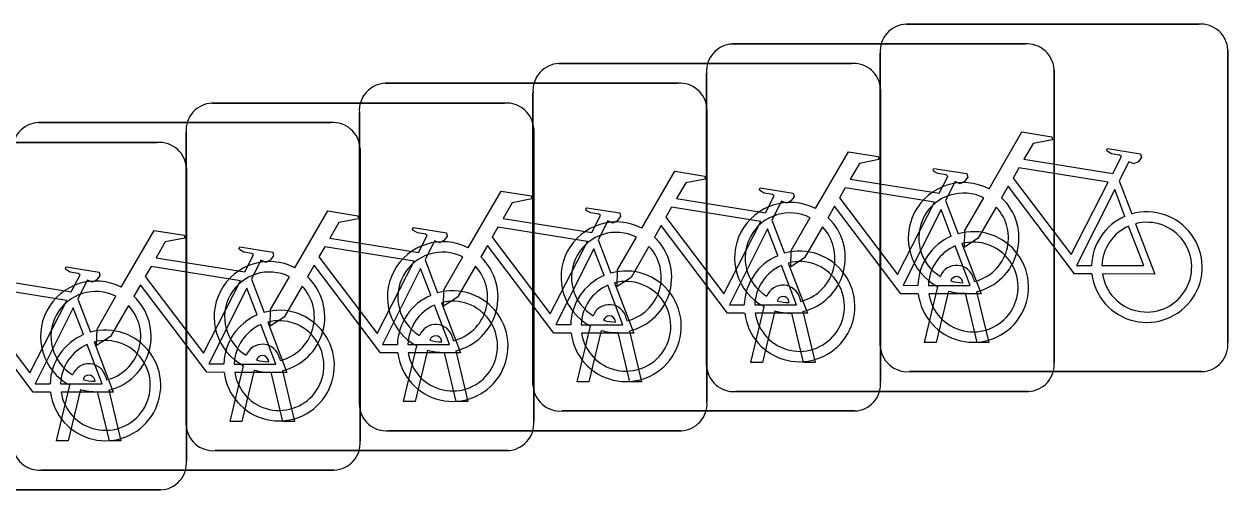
# Model space of a CAD drawing. Extents: x 162184 to 163154, y 385507 to 386516.
# Drawn here: x 162778.286 to 162781.746, y 386427.588 to 386428.928 of the extents above; entities that cross this region are included whole.
import ezdxf

# ---------------------------------------------------------------- set-up
doc = ezdxf.new("R2010")
doc.units = 0
doc.layers.add('IMGEO_Fietsenrek', color=7, linetype='Continuous')

msp = doc.modelspace()

# ---------------------------------------------------------------- linework, layer by layer
at = {"layer": 'IMGEO_Fietsenrek'}
for p, q in [((162780.8209, 386428.9275), (162781.6618, 386428.9275)), ((162781.6618, 386428.9275), (162780.8209, 386428.9275)), ((162780.3219, 386428.8705), (162781.1628, 386428.8705)), ((162781.1628, 386428.8705), (162780.3219, 386428.8705)), ((162780.7465, 386428.0029), (162780.7465, 386428.8438)), ((162780.7465, 386428.8438), (162780.7465, 386428.0029)), ((162781.7455, 386428.8531), (162781.7455, 386428.0122)), ((162781.7455, 386428.0122), (162781.7455, 386428.8531)), ((162779.8229, 386428.8145), (162780.6638, 386428.8145)), ((162780.6638, 386428.8145), (162779.8229, 386428.8145)), ((162780.2475, 386427.9459), (162780.2475, 386428.7868)), ((162780.2475, 386428.7868), (162780.2475, 386427.9459)), ((162781.2465, 386428.7961), (162781.2465, 386427.9552)), ((162781.2465, 386427.9552), (162781.2465, 386428.7961)), ((162779.3239, 386428.7575), (162780.1648, 386428.7575)), ((162780.1648, 386428.7575), (162779.3239, 386428.7575)), ((162780.7475, 386428.7401), (162780.7475, 386427.8992)), ((162780.7475, 386427.8992), (162780.7475, 386428.7401)), ((162779.7485, 386427.8899), (162779.7485, 386428.7308)), ((162779.7485, 386428.7308), (162779.7485, 386427.8899)), ((162778.8259, 386428.7005), (162779.6668, 386428.7005)), ((162779.6668, 386428.7005), (162778.8259, 386428.7005)), ((162779.2495, 386427.8329), (162779.2495, 386428.6738)), ((162779.2495, 386428.6738), (162779.2495, 386427.8329)), ((162780.2485, 386428.6831), (162780.2485, 386427.8422)), ((162780.2485, 386427.8422), (162780.2485, 386428.6831)), ((162778.3269, 386428.6445), (162779.1678, 386428.6445)), ((162779.1678, 386428.6445), (162778.3269, 386428.6445)), ((162778.7515, 386427.7759), (162778.7515, 386428.6168)), ((162778.7515, 386428.6168), (162778.7515, 386427.7759)), ((162779.7505, 386428.6261), (162779.7505, 386427.7852)), ((162779.7505, 386427.7852), (162779.7505, 386428.6261)), ((162777.8279, 386428.5875), (162778.6688, 386428.5875)), ((162778.6688, 386428.5875), (162777.8279, 386428.5875)), ((162779.2515, 386428.5701), (162779.2515, 386427.7292)), ((162779.2515, 386427.7292), (162779.2515, 386428.5701)), ((162778.7525, 386428.5131), (162778.7525, 386427.6722)), ((162778.7525, 386427.6722), (162778.7525, 386428.5131)), ((162781.4332, 386428.4772), (162781.4695, 386428.382)), ((162780.9342, 386428.4202), (162780.9705, 386428.325)), ((162780.4352, 386428.3642), (162780.4715, 386428.269)), ((162779.9362, 386428.3072), (162779.9725, 386428.212)), ((162779.4382, 386428.2502), (162779.4745, 386428.155)), ((162778.9392, 386428.1942), (162778.9755, 386428.099)), ((162780.9839, 386428.1839), (162780.9829, 386428.1882)), ((162781.0146, 386428.1954), (162781.0164, 386428.1875)), ((162780.8735, 386428.0123), (162780.9118, 386428.1723)), ((162780.9422, 386428.1601), (162780.9069, 386428.0123)), ((162781.025, 386428.0123), (162780.9911, 386428.154)), ((162781.0234, 386428.1583), (162781.0584, 386428.0123)), ((162778.4402, 386428.1372), (162778.4765, 386428.042)), ((162780.4849, 386428.1269), (162780.4839, 386428.1312)), ((162780.5156, 386428.1384), (162780.5174, 386428.1305)), ((162780.0166, 386428.0824), (162780.0184, 386428.0745)), ((162780.3745, 386427.9553), (162780.4128, 386428.1153)), ((162780.4432, 386428.1031), (162780.4079, 386427.9553)), ((162780.526, 386427.9553), (162780.4921, 386428.097)), ((162780.5244, 386428.1013), (162780.5594, 386427.9553)), ((162779.8755, 386427.8993), (162779.9138, 386428.0593)), ((162779.9859, 386428.0709), (162779.9849, 386428.0752)), ((162779.4869, 386428.0139), (162779.4859, 386428.0182)), ((162779.5176, 386428.0254), (162779.5194, 386428.0175)), ((162779.9442, 386428.0471), (162779.9089, 386427.8993)), ((162780.027, 386427.8993), (162779.9931, 386428.041)), ((162780.0254, 386428.0453), (162780.0604, 386427.8993)), ((162779.3765, 386427.8423), (162779.4148, 386428.0023)), ((162779.4452, 386427.9901), (162779.4099, 386427.8423)), ((162779.528, 386427.8423), (162779.4941, 386427.984)), ((162779.5264, 386427.9883), (162779.5614, 386427.8423)), ((162780.9069, 386428.0123), (162780.8735, 386428.0123)), ((162781.0584, 386428.0123), (162781.025, 386428.0123)), ((162778.8785, 386427.7853), (162778.9168, 386427.9453)), ((162778.9889, 386427.9569), (162778.9879, 386427.9612)), ((162779.0196, 386427.9684), (162779.0214, 386427.9605)), ((162780.4079, 386427.9553), (162780.3745, 386427.9553)), ((162780.5594, 386427.9553), (162780.526, 386427.9553)), ((162778.5206, 386427.9124), (162778.5224, 386427.9045)), ((162778.9472, 386427.9331), (162778.9119, 386427.7853)), ((162779.03, 386427.7853), (162778.9961, 386427.927)), ((162779.0284, 386427.9313), (162779.0634, 386427.7853)), ((162781.6711, 386427.9285), (162780.8302, 386427.9285)), ((162780.8302, 386427.9285), (162781.6711, 386427.9285)), ((162778.3795, 386427.7293), (162778.4178, 386427.8893)), ((162778.4482, 386427.8771), (162778.4129, 386427.7293)), ((162778.4899, 386427.9009), (162778.4889, 386427.9052)), ((162778.5294, 386427.8753), (162778.5644, 386427.7293)), ((162779.9089, 386427.8993), (162779.8755, 386427.8993)), ((162780.0604, 386427.8993), (162780.027, 386427.8993)), ((162778.531, 386427.7293), (162778.4971, 386427.871)), ((162779.4099, 386427.8423), (162779.3765, 386427.8423)), ((162779.5614, 386427.8423), (162779.528, 386427.8423)), ((162781.1721, 386427.8715), (162780.3312, 386427.8715)), ((162780.3312, 386427.8715), (162781.1721, 386427.8715)), ((162780.6731, 386427.8155), (162779.8322, 386427.8155)), ((162779.8322, 386427.8155), (162780.6731, 386427.8155)), ((162778.9119, 386427.7853), (162778.8785, 386427.7853)), ((162779.0634, 386427.7853), (162779.03, 386427.7853)), ((162780.1741, 386427.7585), (162779.3332, 386427.7585)), ((162779.3332, 386427.7585), (162780.1741, 386427.7585)), ((162778.4129, 386427.7293), (162778.3795, 386427.7293)), ((162778.5644, 386427.7293), (162778.531, 386427.7293)), ((162779.6761, 386427.7015), (162778.8352, 386427.7015)), ((162778.8352, 386427.7015), (162779.6761, 386427.7015)), ((162779.1771, 386427.6455), (162778.3362, 386427.6455)), ((162778.3362, 386427.6455), (162779.1771, 386427.6455)), ((162778.6781, 386427.5885), (162777.8372, 386427.5885)), ((162777.8372, 386427.5885), (162778.6781, 386427.5885))]:
    msp.add_line(p, q, dxfattribs=at)
for points in [[(162781.0591, 386428.4542), (162781.1538, 386428.6177), (162781.24, 386428.6039), (162781.2417, 386428.5952), (162781.1856, 386428.5843), (162781.1594, 386428.539), (162781.4146, 386428.4982)], [(162781.4146, 386428.4982), (162781.4396, 386428.547), (162781.4345, 386428.551), (162781.4113, 386428.5547), (162781.3986, 386428.5622), (162781.3976, 386428.5653), (162781.3998, 386428.5699), (162781.4946, 386428.5548), (162781.4969, 386428.5445), (162781.4875, 386428.5321), (162781.4751, 386428.5257), (162781.4606, 386428.5319), (162781.4332, 386428.4772)], [(162780.5601, 386428.3972), (162780.6548, 386428.5607), (162780.741, 386428.5469), (162780.7427, 386428.5382), (162780.6866, 386428.5273), (162780.6604, 386428.482), (162780.9156, 386428.4412)], [(162780.0611, 386428.3412), (162780.1558, 386428.5047), (162780.242, 386428.4909), (162780.2437, 386428.4822), (162780.1876, 386428.4713), (162780.1614, 386428.426), (162780.4166, 386428.3852)], [(162780.9156, 386428.4412), (162780.9406, 386428.49), (162780.9355, 386428.494), (162780.9123, 386428.4977), (162780.8996, 386428.5052), (162780.8986, 386428.5083), (162780.9008, 386428.5129), (162780.9956, 386428.4978), (162780.9979, 386428.4875), (162780.9885, 386428.4751), (162780.9761, 386428.4687), (162780.9616, 386428.4749), (162780.9342, 386428.4202)], [(162781.4017, 386428.473), (162781.1449, 386428.514), (162781.1282, 386428.4852), (162781.2952, 386428.2649), (162781.4017, 386428.473)], [(162779.5621, 386428.2842), (162779.6568, 386428.4477), (162779.743, 386428.4339), (162779.7447, 386428.4252), (162779.6886, 386428.4143), (162779.6624, 386428.369), (162779.9176, 386428.3282)], [(162780.4166, 386428.3852), (162780.4416, 386428.434), (162780.4365, 386428.438), (162780.4133, 386428.4417), (162780.4006, 386428.4492), (162780.3996, 386428.4523), (162780.4018, 386428.4569), (162780.4966, 386428.4418), (162780.4989, 386428.4315), (162780.4895, 386428.4191), (162780.4771, 386428.4127), (162780.4626, 386428.4189), (162780.4352, 386428.3642)], [(162780.9027, 386428.416), (162780.6459, 386428.457), (162780.6292, 386428.4282), (162780.7962, 386428.2079), (162780.9027, 386428.416)], [(162781.0798, 386428.4017), (162781.0282, 386428.3125), (162780.9883, 386428.2865), (162780.9895, 386428.334), (162781.044, 386428.4282)], [(162781.3548, 386428.2095), (162781.3051, 386428.2096), (162781.1144, 386428.4613), (162781.0954, 386428.4285)], [(162781.4497, 386428.375), (162781.4204, 386428.4518), (162781.311, 386428.2337), (162781.3537, 386428.2336)], [(162779.9176, 386428.3282), (162779.9426, 386428.377), (162779.9375, 386428.381), (162779.9143, 386428.3847), (162779.9016, 386428.3922), (162779.9006, 386428.3953), (162779.9028, 386428.3999), (162779.9976, 386428.3848), (162779.9999, 386428.3745), (162779.9905, 386428.3621), (162779.9781, 386428.3557), (162779.9636, 386428.3619), (162779.9362, 386428.3072)], [(162780.4037, 386428.36), (162780.1469, 386428.401), (162780.1302, 386428.3722), (162780.2972, 386428.1519), (162780.4037, 386428.36)], [(162780.8558, 386428.1525), (162780.8061, 386428.1526), (162780.6154, 386428.4043), (162780.5964, 386428.3715)], [(162780.9507, 386428.318), (162780.9214, 386428.3948), (162780.812, 386428.1767), (162780.8547, 386428.1766)], [(162779.0641, 386428.2272), (162779.1588, 386428.3907), (162779.245, 386428.3769), (162779.2467, 386428.3682), (162779.1906, 386428.3573), (162779.1644, 386428.312), (162779.4196, 386428.2712)], [(162780.5808, 386428.3447), (162780.5292, 386428.2555), (162780.4893, 386428.2295), (162780.4905, 386428.277), (162780.545, 386428.3712)], [(162778.5651, 386428.1712), (162778.6598, 386428.3347), (162778.746, 386428.3209), (162778.7477, 386428.3122), (162778.6916, 386428.3013), (162778.6654, 386428.256), (162778.9206, 386428.2152)], [(162779.4196, 386428.2712), (162779.4446, 386428.32), (162779.4395, 386428.324), (162779.4163, 386428.3277), (162779.4036, 386428.3352), (162779.4026, 386428.3383), (162779.4048, 386428.3429), (162779.4996, 386428.3278), (162779.5019, 386428.3175), (162779.4925, 386428.3051), (162779.4801, 386428.2987), (162779.4656, 386428.3049), (162779.4382, 386428.2502)], [(162779.9047, 386428.303), (162779.6479, 386428.344), (162779.6312, 386428.3152), (162779.7982, 386428.0949), (162779.9047, 386428.303)], [(162780.3568, 386428.0965), (162780.3071, 386428.0966), (162780.1164, 386428.3483), (162780.0974, 386428.3155)], [(162780.4517, 386428.262), (162780.4224, 386428.3388), (162780.313, 386428.1207), (162780.3557, 386428.1206)], [(162781.3837, 386428.2335), (162781.5036, 386428.2333), (162781.4604, 386428.3469)], [(162781.4802, 386428.3538), (162781.5352, 386428.2092), (162781.3851, 386428.2095)], [(162779.8578, 386428.0395), (162779.8081, 386428.0396), (162779.6174, 386428.2913), (162779.5984, 386428.2585)], [(162780.0818, 386428.2887), (162780.0302, 386428.1995), (162779.9903, 386428.1735), (162779.9915, 386428.221), (162780.046, 386428.3152)], [(162780.8847, 386428.1765), (162781.0046, 386428.1763), (162780.9614, 386428.2899)], [(162780.9812, 386428.2968), (162781.0362, 386428.1522), (162780.8861, 386428.1525)], [(162778.0661, 386428.1142), (162778.1608, 386428.2777), (162778.247, 386428.2639), (162778.2487, 386428.2552), (162778.1926, 386428.2443), (162778.1664, 386428.199), (162778.4216, 386428.1582)], [(162778.9206, 386428.2152), (162778.9456, 386428.264), (162778.9405, 386428.268), (162778.9173, 386428.2717), (162778.9046, 386428.2792), (162778.9036, 386428.2823), (162778.9058, 386428.2869), (162779.0006, 386428.2718), (162779.0029, 386428.2615), (162778.9935, 386428.2491), (162778.9811, 386428.2427), (162778.9666, 386428.2489), (162778.9392, 386428.1942)], [(162779.4067, 386428.246), (162779.1499, 386428.287), (162779.1332, 386428.2582), (162779.3002, 386428.0379), (162779.4067, 386428.246)], [(162779.5828, 386428.2317), (162779.5312, 386428.1425), (162779.4913, 386428.1165), (162779.4925, 386428.164), (162779.547, 386428.2582)], [(162779.9527, 386428.205), (162779.9234, 386428.2818), (162779.814, 386428.0637), (162779.8567, 386428.0636)], [(162778.4216, 386428.1582), (162778.4466, 386428.207), (162778.4415, 386428.211), (162778.4183, 386428.2147), (162778.4056, 386428.2222), (162778.4046, 386428.2253), (162778.4068, 386428.2299), (162778.5016, 386428.2148), (162778.5039, 386428.2045), (162778.4945, 386428.1921), (162778.4821, 386428.1857), (162778.4676, 386428.1919), (162778.4402, 386428.1372)], [(162778.9077, 386428.19), (162778.6509, 386428.231), (162778.6342, 386428.2022), (162778.8012, 386427.9819), (162778.9077, 386428.19)], [(162779.3598, 386427.9825), (162779.3101, 386427.9826), (162779.1194, 386428.2343), (162779.1004, 386428.2015)], [(162779.4547, 386428.148), (162779.4254, 386428.2248), (162779.316, 386428.0067), (162779.3587, 386428.0066)], [(162780.3857, 386428.1205), (162780.5056, 386428.1203), (162780.4624, 386428.2339)], [(162780.4822, 386428.2408), (162780.5372, 386428.0962), (162780.3871, 386428.0965)], [(162779.0848, 386428.1747), (162779.0332, 386428.0855), (162778.9933, 386428.0595), (162778.9945, 386428.107), (162779.049, 386428.2012)], [(162778.4087, 386428.133), (162778.1519, 386428.174), (162778.1352, 386428.1452), (162778.3022, 386427.9249), (162778.4087, 386428.133)], [(162778.8608, 386427.9265), (162778.8111, 386427.9266), (162778.6204, 386428.1783), (162778.6014, 386428.1455)], [(162778.9557, 386428.092), (162778.9264, 386428.1688), (162778.817, 386427.9507), (162778.8597, 386427.9506)], [(162779.8867, 386428.0635), (162780.0066, 386428.0633), (162779.9634, 386428.1769)], [(162779.9832, 386428.1838), (162780.0382, 386428.0392), (162779.8881, 386428.0395)], [(162778.3618, 386427.8695), (162778.3121, 386427.8696), (162778.1214, 386428.1213), (162778.1024, 386428.0885)], [(162778.5858, 386428.1187), (162778.5342, 386428.0295), (162778.4943, 386428.0035), (162778.4955, 386428.051), (162778.55, 386428.1452)], [(162779.3887, 386428.0065), (162779.5086, 386428.0063), (162779.4654, 386428.1199)], [(162779.4852, 386428.1268), (162779.5402, 386427.9822), (162779.3901, 386427.9825)], [(162778.4567, 386428.035), (162778.4274, 386428.1118), (162778.318, 386427.8937), (162778.3607, 386427.8936)], [(162778.8897, 386427.9505), (162779.0096, 386427.9503), (162778.9664, 386428.0639)], [(162778.9862, 386428.0708), (162779.0412, 386427.9262), (162778.8911, 386427.9265)], [(162778.4872, 386428.0138), (162778.5422, 386427.8692), (162778.3921, 386427.8695)], [(162778.3907, 386427.8935), (162778.5106, 386427.8933), (162778.4674, 386428.0069)]]:
    msp.add_lwpolyline(points, dxfattribs=at)
for centre, radius, start, end in [((162780.8242, 386428.8496), 0.0779, 92.4484, 184.2845), ((162780.8242, 386428.8496), 0.0779, 92.4484, 184.2845), ((162781.6676, 386428.8498), 0.0779, 2.4484, 94.2845), ((162781.6676, 386428.8498), 0.0779, 2.4484, 94.2845), ((162780.3252, 386428.7926), 0.0779, 92.4484, 184.2845), ((162780.3252, 386428.7926), 0.0779, 92.4484, 184.2845), ((162781.1686, 386428.7928), 0.0779, 2.4484, 94.2845), ((162781.1686, 386428.7928), 0.0779, 2.4484, 94.2845), ((162779.8262, 386428.7366), 0.0779, 92.4484, 184.2845), ((162779.8262, 386428.7366), 0.0779, 92.4484, 184.2845), ((162780.6696, 386428.7368), 0.0779, 2.4484, 94.2845), ((162780.6696, 386428.7368), 0.0779, 2.4484, 94.2845), ((162779.3272, 386428.6796), 0.0779, 92.4484, 184.2845), ((162779.3272, 386428.6796), 0.0779, 92.4484, 184.2845), ((162780.1706, 386428.6798), 0.0779, 2.4484, 94.2845), ((162780.1706, 386428.6798), 0.0779, 2.4484, 94.2845), ((162778.8292, 386428.6226), 0.0779, 92.4484, 184.2845), ((162778.8292, 386428.6226), 0.0779, 92.4484, 184.2845), ((162779.6726, 386428.6228), 0.0779, 2.4484, 94.2845), ((162779.6726, 386428.6228), 0.0779, 2.4484, 94.2845), ((162778.3302, 386428.5666), 0.0779, 92.4484, 184.2845), ((162778.3302, 386428.5666), 0.0779, 92.4484, 184.2845), ((162779.1736, 386428.5668), 0.0779, 2.4484, 94.2845), ((162779.1736, 386428.5668), 0.0779, 2.4484, 94.2845), ((162778.6746, 386428.5098), 0.0779, 2.4484, 94.2845), ((162778.6746, 386428.5098), 0.0779, 2.4484, 94.2845), ((162780.9861, 386428.3129), 0.159, 62.6766, 242.1369), ((162780.9861, 386428.3129), 0.129, 63.3192, 238.903), ((162780.9861, 386428.3129), 0.159, 283.5766, 46.6042), ((162780.4871, 386428.2559), 0.159, 62.6766, 242.1369), ((162780.9861, 386428.3129), 0.129, 283.6043, 43.4302), ((162779.9881, 386428.1999), 0.159, 62.6766, 242.1369), ((162780.4871, 386428.2559), 0.129, 63.3192, 238.903), ((162780.4871, 386428.2559), 0.159, 283.5766, 46.6042), ((162781.5127, 386428.2289), 0.159, 113.3408, 178.3217), ((162781.5127, 386428.2289), 0.159, 187.0065, 105.7708), ((162779.9881, 386428.1999), 0.129, 63.3192, 238.903), ((162780.4871, 386428.2559), 0.129, 283.6043, 43.4302), ((162781.0137, 386428.1719), 0.159, 187.0065, 105.7708), ((162781.5127, 386428.2289), 0.129, 113.923, 177.9556), ((162781.5127, 386428.2289), 0.129, 188.6715, 104.5883), ((162779.4891, 386428.1429), 0.159, 62.6766, 242.1369), ((162779.9881, 386428.1999), 0.159, 283.5766, 46.6042), ((162781.0137, 386428.1719), 0.159, 113.3408, 178.3217), ((162781.0137, 386428.1719), 0.129, 113.923, 177.9556), ((162781.0137, 386428.1719), 0.129, 188.6715, 104.5883), ((162779.4891, 386428.1429), 0.129, 63.3192, 238.903), ((162779.4891, 386428.1429), 0.159, 283.5766, 46.6042), ((162779.9881, 386428.1999), 0.129, 283.6043, 43.4302), ((162780.5147, 386428.1159), 0.159, 113.3408, 178.3217), ((162780.5147, 386428.1159), 0.159, 187.0065, 105.7708), ((162778.9911, 386428.0859), 0.159, 62.6766, 242.1369), ((162779.4891, 386428.1429), 0.129, 283.6043, 43.4302), ((162780.5147, 386428.1159), 0.129, 113.923, 177.9556), ((162780.5147, 386428.1159), 0.129, 188.6715, 104.5883), ((162780.9659, 386428.1843), 0.0499, 12.8025, 158.6934), ((162778.4921, 386428.0299), 0.159, 62.6766, 242.1369), ((162778.9911, 386428.0859), 0.129, 63.3192, 238.903), ((162778.9911, 386428.0859), 0.159, 283.5766, 46.6042), ((162780.0157, 386428.0589), 0.159, 113.3408, 178.3217), ((162780.0157, 386428.0589), 0.159, 187.0065, 105.7708), ((162780.0157, 386428.0589), 0.129, 188.6715, 104.5883), ((162780.9659, 386428.1843), 0.0174, 12.8025, 163.4502), ((162780.9861, 386428.3129), 0.129, 253.415, 269.0204), ((162778.4921, 386428.0299), 0.129, 63.3192, 238.903), ((162778.9911, 386428.0859), 0.129, 283.6043, 43.4302), ((162779.5177, 386428.0019), 0.159, 187.0065, 105.7708), ((162780.0157, 386428.0589), 0.129, 113.923, 177.9556), ((162780.4669, 386428.1273), 0.0499, 12.8025, 158.6934), ((162780.9861, 386428.3129), 0.159, 253.9967, 271.7867), ((162778.4921, 386428.0299), 0.129, 283.6043, 43.4302), ((162778.4921, 386428.0299), 0.159, 283.5766, 46.6042), ((162779.5177, 386428.0019), 0.159, 113.3408, 178.3217), ((162779.5177, 386428.0019), 0.129, 113.923, 177.9556), ((162779.5177, 386428.0019), 0.129, 188.6715, 104.5883), ((162779.9679, 386428.0713), 0.0499, 12.8025, 158.6934), ((162780.4669, 386428.1273), 0.0174, 12.8025, 163.4502), ((162780.4871, 386428.2559), 0.129, 253.415, 269.0204), ((162779.0187, 386427.9459), 0.159, 113.3408, 178.3217), ((162779.0187, 386427.9459), 0.159, 187.0065, 105.7708), ((162779.9679, 386428.0713), 0.0174, 12.8025, 163.4502), ((162780.4871, 386428.2559), 0.159, 253.9967, 271.7867), ((162778.5197, 386427.8889), 0.159, 187.0065, 105.7708), ((162779.0187, 386427.9459), 0.129, 113.923, 177.9556), ((162779.0187, 386427.9459), 0.129, 188.6715, 104.5883), ((162779.4689, 386428.0143), 0.0499, 12.8025, 158.6934), ((162779.9881, 386428.1999), 0.129, 253.415, 269.0204), ((162778.5197, 386427.8889), 0.159, 113.3408, 178.3217), ((162778.5197, 386427.8889), 0.129, 188.6715, 104.5883), ((162779.4689, 386428.0143), 0.0174, 12.8025, 163.4502), ((162779.4891, 386428.1429), 0.129, 253.415, 269.0204), ((162779.9881, 386428.1999), 0.159, 253.9967, 271.7867), ((162778.5197, 386427.8889), 0.129, 113.923, 177.9556), ((162778.9709, 386427.9573), 0.0499, 12.8025, 158.6934), ((162779.4891, 386428.1429), 0.159, 253.9967, 271.7867), ((162780.8244, 386428.0062), 0.0779, 182.4484, 274.2845), ((162780.8244, 386428.0062), 0.0779, 182.4484, 274.2845), ((162781.6678, 386428.0064), 0.0779, 272.4484, 4.2845), ((162781.6678, 386428.0064), 0.0779, 272.4484, 4.2845), ((162778.4719, 386427.9013), 0.0499, 12.8025, 158.6934), ((162778.9709, 386427.9573), 0.0174, 12.8025, 163.4502), ((162778.9911, 386428.0859), 0.129, 253.415, 269.0204), ((162780.3254, 386427.9492), 0.0779, 182.4484, 274.2845), ((162780.3254, 386427.9492), 0.0779, 182.4484, 274.2845), ((162781.1688, 386427.9494), 0.0779, 272.4484, 4.2845), ((162781.1688, 386427.9494), 0.0779, 272.4484, 4.2845), ((162778.4719, 386427.9013), 0.0174, 12.8025, 163.4502), ((162778.9911, 386428.0859), 0.159, 253.9967, 271.7867), ((162778.4921, 386428.0299), 0.159, 253.9967, 271.7867), ((162778.4921, 386428.0299), 0.129, 253.415, 269.0204), ((162779.8264, 386427.8932), 0.0779, 182.4484, 274.2845), ((162779.8264, 386427.8932), 0.0779, 182.4484, 274.2845), ((162780.6698, 386427.8934), 0.0779, 272.4484, 4.2845), ((162780.6698, 386427.8934), 0.0779, 272.4484, 4.2845), ((162780.1708, 386427.8364), 0.0779, 272.4484, 4.2845), ((162780.1708, 386427.8364), 0.0779, 272.4484, 4.2845), ((162779.3274, 386427.8362), 0.0779, 182.4484, 274.2845), ((162779.3274, 386427.8362), 0.0779, 182.4484, 274.2845), ((162778.8294, 386427.7792), 0.0779, 182.4484, 274.2845), ((162778.8294, 386427.7792), 0.0779, 182.4484, 274.2845), ((162779.6728, 386427.7794), 0.0779, 272.4484, 4.2845), ((162779.6728, 386427.7794), 0.0779, 272.4484, 4.2845), ((162778.3304, 386427.7232), 0.0779, 182.4484, 274.2845), ((162778.3304, 386427.7232), 0.0779, 182.4484, 274.2845), ((162779.1738, 386427.7234), 0.0779, 272.4484, 4.2845), ((162779.1738, 386427.7234), 0.0779, 272.4484, 4.2845), ((162778.6748, 386427.6664), 0.0779, 272.4484, 4.2845), ((162778.6748, 386427.6664), 0.0779, 272.4484, 4.2845)]:
    msp.add_arc(centre, radius, start, end, dxfattribs=at)

doc.saveas('drawing.dxf')
